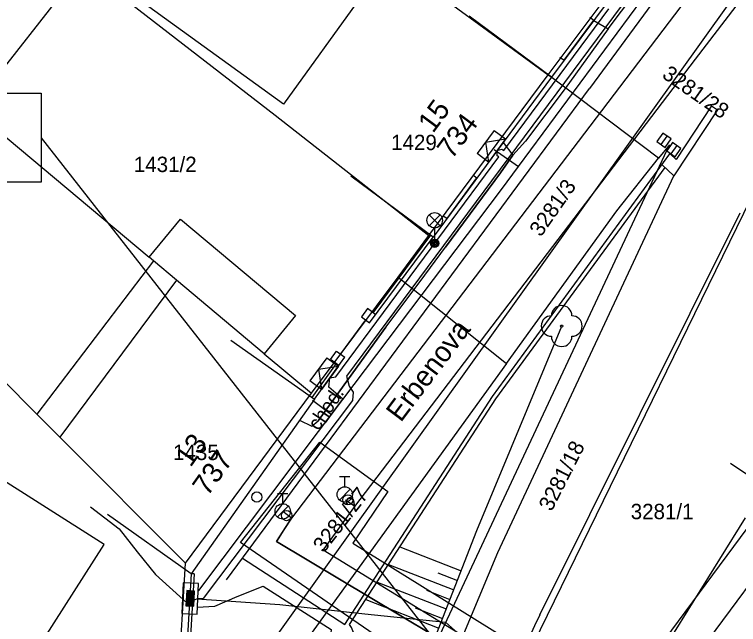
# Model space of a CAD drawing. Extents: x -601580 to 4, y -1204314 to 4.
# Drawn here: x -599697.91 to -599662.55, y -1204091.67 to -1204061.88 of the extents above; entities that cross this region are included whole.
import ezdxf

# ---------------------------------------------------------------- set-up
doc = ezdxf.new("R2010")
doc.units = 0
for name, color, linetype in [('00-EON NN', 7, 'Continuous'), ('00-INNOGY-NTL', 7, 'Continuous'), ('00-KN-HRANICE PARCEL', 7, 'Continuous'), ('00-KN-PARC. CISLA', 7, 'Continuous'), ('00-KN-VNITRNI KRESBA', 7, 'Continuous'), ('00-POLOHOPIS', 7, 'Continuous'), ('00-SITE KOM. KABEL', 7, 'Continuous'), ('00-VAK-KANAL-POTRUBI', 7, 'Continuous'), ('00-VAK-VODA-RAD IGIS', 7, 'Continuous'), ('11-REKONSTRUKCE  VYKOP', 7, 'Continuous'), ('11-REKONSTRUKCE VODOVOD', 7, 'Continuous'), ('11-REKONSTRUKCE VODOVOD POPIS', 7, 'Continuous'), ('Vrstva 22', 7, 'Continuous'), ('Vrstva 27', 7, 'Continuous'), ('Vrstva 28', 7, 'Continuous'), ('Vrstva 33', 7, 'Continuous'), ('Vrstva 6', 7, 'Continuous'), ('Vrstva 8', 7, 'Continuous'), ('Vrstva 9', 7, 'Continuous')]:
    doc.layers.add(name, color=color, linetype=linetype)

# ---------------------------------------------------------------- blocks, each defined once
blk = doc.blocks.new('3.13_30')
at = {"layer": 'Vrstva 22'}
blk.add_circle((0, 0), 0.05, dxfattribs=at)
for centre, start, end in [((0, 0.5), 0, 180), ((-0.5, 0), 90, 270), ((0.5, 0), 270, 90), ((0, -0.5), 180, 0)]:
    blk.add_arc(centre, 0.5, start, end, dxfattribs=at)
blk = doc.blocks.new('6.14A_96')
at = {"layer": 'Vrstva 28'}
blk.add_circle((0, 0), 0.25, dxfattribs=at)
blk = doc.blocks.new('6.14A_98')
at = {"layer": 'Vrstva 28'}
blk.add_circle((0, 0), 0.25, dxfattribs=at)
blk = doc.blocks.new('6.30_156')
at = {"layer": 'Vrstva 27'}
blk.add_line((-0.249, 0), (0.249, 0), dxfattribs=at)
blk.add_lwpolyline([(-0.25, -0.25), (0.25, -0.25), (0.25, 0.25), (-0.25, 0.25)], close=True, dxfattribs=at)
blk = doc.blocks.new('6.30_158')
at = {"layer": 'Vrstva 27'}
blk.add_line((-0.249, 0), (0.249, 0), dxfattribs=at)
blk.add_lwpolyline([(-0.25, -0.25), (0.25, -0.25), (0.25, 0.25), (-0.25, 0.25)], close=True, dxfattribs=at)
blk = doc.blocks.new('6.13_98')
at = {"layer": 'Vrstva 28'}
for p, q in [((-0.25, 0.875), (0.25, 0.875)), ((0, 0.375), (0, 0.875)), ((-0.258, -0.272), (0.272, 0.258))]:
    blk.add_line(p, q, dxfattribs=at)
blk.add_circle((0, 0), 0.375, dxfattribs=at)
blk = doc.blocks.new('6.13_108')
at = {"layer": 'Vrstva 28'}
for p, q in [((-0.25, 0.875), (0.25, 0.875)), ((0, 0.375), (0, 0.875)), ((-0.258, -0.272), (0.272, 0.258))]:
    blk.add_line(p, q, dxfattribs=at)
blk.add_circle((0, 0), 0.375, dxfattribs=at)
blk = doc.blocks.new('6.14A_570')
at = {"layer": 'Vrstva 28'}
blk.add_circle((0, 0), 0.25, dxfattribs=at)
blk = doc.blocks.new('VCHOD_1574')
at = {"layer": 'Vrstva 6'}
blk.add_line((0, 0.25), (0, 0), dxfattribs=at)
blk = doc.blocks.new('VCHOD_1576')
at = {"layer": 'Vrstva 6'}
blk.add_line((0, 0.25), (0, 0), dxfattribs=at)
blk = doc.blocks.new('VCHOD_1578')
at = {"layer": 'Vrstva 6'}
blk.add_line((0.001, 0.25), (0, 0), dxfattribs=at)
blk = doc.blocks.new('VCHOD_1580')
at = {"layer": 'Vrstva 6'}
blk.add_line((0.001, 0.25), (0, 0), dxfattribs=at)
blk = doc.blocks.new('6.560_986')
at = {"layer": 'Vrstva 33'}
for p, q in [((-0.265, 0.86), (0.265, 1.39)), ((-0.265, 1.39), (0.265, 0.86)), ((0, 0.75), (0, 0))]:
    blk.add_line(p, q, dxfattribs=at)
for centre, radius in [((0, 1.125), 0.375), ((0, 0), 0.2), ((0, 0), 0.145), ((0, 0), 0.0876)]:
    blk.add_circle(centre, radius, dxfattribs=at)
blk = doc.blocks.new('NN630')
at = {"layer": 'Vrstva 9'}
for points in [[(-3, -700), (-703, 0)], [(-703, -700), (-703, 0), (697, 0), (697, -700)], [(-3, -700), (697, 0)], [(-703, -700), (697, -700)]]:
    blk.add_lwpolyline(points, dxfattribs=at)
blk = doc.blocks.new('NN620')
at = {"layer": 'Vrstva 8'}
for points in [[(752, 4), (-748, 4)], [(-748, 4), (-748, -746)], [(752, -746), (752, 4)], [(368, -180), (-376, -180)], [(-376, -180), (-376, -558)], [(321, -227), (-329, -227)], [(-329, -227), (-329, -510)], [(274, -274), (-281, -274)], [(-281, -274), (-281, -463)], [(227, -321), (-234, -321)], [(-234, -321), (-234, -416)], [(227, -416), (227, -321)], [(274, -463), (274, -274)], [(321, -510), (321, -227)], [(368, -558), (368, -180)], [(-376, -558), (368, -558)], [(-329, -510), (321, -510)], [(-281, -463), (274, -463)], [(-234, -416), (227, -416)], [(-193, -369), (185, -369)], [(-748, -746), (752, -746)]]:
    blk.add_lwpolyline(points, dxfattribs=at)

msp = doc.modelspace()

# ---------------------------------------------------------------- linework, layer by layer
at = {"layer": '00-EON NN'}
for points in [[(-599639.626, -1204025.602), (-599645.817, -1204035.392), (-599652.109, -1204039.668), (-599681.701, -1204079.546), (-599681.569, -1204080.026), (-599681.369, -1204080.316), (-599681.408, -1204080.723), (-599688.696, -1204090.4), (-599688.958, -1204090.416)], [(-599694.198, -1204085.915), (-599692.801, -1204086.993), (-599691.915, -1204088.112), (-599691.016, -1204089.219), (-599689.488, -1204090.615), (-599688.997, -1204090.416), (-599684.953, -1204090.681), (-599680.794, -1204091.147), (-599676.868, -1204091.546), (-599676.131, -1204092.201), (-599673.418, -1204093.238), (-599670.717, -1204093.39), (-599666.901, -1204094.239), (-599665.577, -1204094.111), (-599664.665, -1204093.295), (-599659.871, -1204086.817), (-599658.138, -1204084.755), (-599656.882, -1204084.361), (-599652.718, -1204084.026), (-599648.742, -1204082.908), (-599647.709, -1204082.187), (-599646.928, -1204081.315), (-599640.793, -1204072.36), (-599631.81, -1204059.488)], [(-599688.933, -1204090.013), (-599688.905, -1204090.012), (-599681.869, -1204080.67), (-599682.557, -1204080.084), (-599682.503, -1204079.619), (-599682.221, -1204079.576), (-599674.254, -1204068.84), (-599674.342, -1204068.777), (-599674.341, -1204068.528), (-599674.11, -1204068.459), (-599674.016, -1204068.519), (-599668.892, -1204061.614)], [(-599688.98, -1204090.818), (-599688.119, -1204090.764), (-599687.029, -1204090.296), (-599685.769, -1204089.786), (-599682.449, -1204091.916), (-599682.679, -1204094.346), (-599685.989, -1204100.256), (-599686.709, -1204102.176), (-599685.549, -1204105.356), (-599681.599, -1204112.686), (-599681.029, -1204113.676), (-599683.189, -1204118.196), (-599686.169, -1204122.426), (-599688.269, -1204125.756), (-599689.539, -1204127.706), (-599690.236, -1204128.516)]]:
    msp.add_lwpolyline(points, dxfattribs=at)
at = {"layer": '00-INNOGY-NTL'}
for p, q in [((-599674.49, -1204068.476), (-599673.3, -1204069.306)), ((-599683.36, -1204080.716), (-599682.42, -1204081.416))]:
    msp.add_line(p, q, dxfattribs=at)
msp.add_lwpolyline([(-599682.72, -1204081.816), (-599682.42, -1204081.416), (-599674.13, -1204070.426), (-599673.3, -1204069.306), (-599665.47, -1204058.716), (-599665.32, -1204058.516), (-599662.75, -1204055.006), (-599657.15, -1204047.396), (-599655.19, -1204044.816), (-599652.98, -1204041.906), (-599651.76, -1204040.706), (-599647.79, -1204037.416), (-599645.17, -1204035.496), (-599639.63, -1204026.376), (-599634.03, -1204017.786), (-599631.55, -1204013.466), (-599631.94, -1204011.566), (-599632.76, -1204007.646), (-599632.25, -1204006.826)], dxfattribs=at)
at = {"layer": '00-KN-HRANICE PARCEL'}
for p, q in [((-599671.839, -1204064.836), (-599666.049, -1204057.046)), ((-599699.999, -1204066.486), (-599694.549, -1204059.546)), ((-599677.669, -1204072.676), (-599671.839, -1204064.836)), ((-599666.459, -1204068.906), (-599671.839, -1204064.836)), ((-599679.179, -1204074.716), (-599677.669, -1204072.676)), ((-599683.399, -1204080.376), (-599679.179, -1204074.716)), ((-599679.179, -1204074.716), (-599673.889, -1204078.926)), ((-599673.889, -1204078.926), (-599689.059, -1204099.876)), ((-599689.559, -1204088.666), (-599683.399, -1204080.376)), ((-599689.999, -1204096.046), (-599689.559, -1204088.666))]:
    msp.add_line(p, q, dxfattribs=at)
for points in [[(-599636.049, -1204047.406), (-599635.949, -1204051.736), (-599644.069, -1204062.596), (-599673.189, -1204101.876)], [(-599649.409, -1204047.976), (-599652.029, -1204051.736), (-599659.239, -1204065.306), (-599673.599, -1204094.726), (-599674.609, -1204097.966), (-599674.529, -1204100.136), (-599673.189, -1204101.876)], [(-599688.889, -1204052.336), (-599679.639, -1204059.116), (-599671.839, -1204064.836)], [(-599694.549, -1204059.546), (-599685.179, -1204066.806), (-599677.669, -1204072.676)], [(-599699.999, -1204066.486), (-599691.339, -1204073.736), (-599689.809, -1204071.876), (-599684.189, -1204076.586), (-599685.709, -1204078.446), (-599683.399, -1204080.376)], [(-599681.199, -1204112.696), (-599680.759, -1204102.996), (-599680.089, -1204099.296), (-599678.939, -1204096.036), (-599665.929, -1204068.246), (-599666.459, -1204068.906)], [(-599673.889, -1204078.926), (-599668.489, -1204071.466), (-599666.459, -1204068.906)], [(-599719.189, -1204115.216), (-599709.459, -1204100.036), (-599706.239, -1204102.076), (-599702.999, -1204097.036), (-599700.489, -1204098.646), (-599693.529, -1204087.766), (-599708.169, -1204078.466), (-599705.049, -1204073.146)], [(-599705.049, -1204073.146), (-599702.049, -1204076.146), (-599696.809, -1204081.396), (-599695.699, -1204082.516), (-599689.559, -1204088.666)]]:
    msp.add_lwpolyline(points, dxfattribs=at)
at = {"layer": '00-KN-VNITRNI KRESBA'}
for p, q in [((-599680.959, -1204060.966), (-599684.779, -1204066.256)), ((-599684.779, -1204066.256), (-599691.639, -1204061.296)), ((-599691.119, -1204073.916), (-599691.339, -1204073.736)), ((-599691.119, -1204073.916), (-599696.809, -1204081.396)), ((-599689.999, -1204074.856), (-599691.119, -1204073.916)), ((-599689.999, -1204074.856), (-599695.699, -1204082.516)), ((-599685.709, -1204078.446), (-599689.999, -1204074.856))]:
    msp.add_line(p, q, dxfattribs=at)
at = {"layer": '00-POLOHOPIS'}
for p, q in [((-599652.143, -1204041.47), (-599669.835, -1204065.49)), ((-599671.072, -1204064.114), (-599669.618, -1204062.167)), ((-599687.554, -1204089.492), (-599669.835, -1204065.49)), ((-599663.864, -1204066.349), (-599665.6, -1204068.965)), ((-599663.864, -1204066.349), (-599663.573, -1204066.543)), ((-599663.573, -1204066.543), (-599665.704, -1204069.755)), ((-599674.57, -1204080.531), (-599665.898, -1204068.695)), ((-599665.6, -1204068.965), (-599665.895, -1204068.691)), ((-599665.704, -1204069.755), (-599666.282, -1204069.219)), ((-599674.406, -1204080.645), (-599666.134, -1204069.356)), ((-599676.787, -1204071.84), (-599675.325, -1204069.862)), ((-599674.3, -1204088.147), (-599665.704, -1204069.755)), ((-599672.249, -1204091.186), (-599662.47, -1204071.566)), ((-599680.565, -1204076.942), (-599677.458, -1204072.749)), ((-599680.388, -1204076.451), (-599677.579, -1204072.66)), ((-599680.669, -1204076.243), (-599680.967, -1204076.644)), ((-599680.267, -1204076.54), (-599680.669, -1204076.243)), ((-599680.967, -1204076.644), (-599680.565, -1204076.942)), ((-599680.765, -1204076.798), (-599681.982, -1204078.456)), ((-599675.333, -1204087.076), (-599671.187, -1204077.094)), ((-599682.47, -1204078.72), (-599682.178, -1204078.315)), ((-599682.178, -1204078.315), (-599681.772, -1204078.607)), ((-599683.256, -1204080.666), (-599681.772, -1204078.607)), ((-599682.064, -1204079.013), (-599682.47, -1204078.72)), ((-599683.378, -1204080.578), (-599682.186, -1204078.925)), ((-599681.783, -1204091.666), (-599674.57, -1204080.531)), ((-599681.545, -1204091.666), (-599674.406, -1204080.645)), ((-599662.94, -1204083.789), (-599661.219, -1204084.963)), ((-599670.508, -1204099.782), (-599662.217, -1204086.457)), ((-599681.947, -1204104.072), (-599675.333, -1204087.076)), ((-599679.091, -1204087.879), (-599676.099, -1204089.043)), ((-599678.081, -1204097.124), (-599674.3, -1204088.147)), ((-599686.773, -1204088.434), (-599681.783, -1204091.666)), ((-599679.647, -1204088.736), (-599676.461, -1204089.975)), ((-599689.286, -1204089.184), (-599689.642, -1204095.249)), ((-599689.136, -1204089.193), (-599689.492, -1204095.257)), ((-599689.136, -1204089.193), (-599689.286, -1204089.184)), ((-599677.231, -1204089.139), (-599676.28, -1204089.509)), ((-599680.202, -1204089.593), (-599676.824, -1204090.907)), ((-599677.786, -1204089.996), (-599676.643, -1204090.441)), ((-599680.757, -1204090.45), (-599677.187, -1204091.839)), ((-599678.341, -1204090.853), (-599677.005, -1204091.373))]:
    msp.add_line(p, q, dxfattribs=at)
for points in [[(-599669.502, -1204054.598), (-599665.948, -1204057.252), (-599671.688, -1204064.939), (-599675.709, -1204061.968)], [(-599675.709, -1204061.968), (-599671.688, -1204064.939), (-599677.458, -1204072.749), (-599681.479, -1204069.778)], [(-599687.337, -1204077.777), (-599683.256, -1204080.666), (-599689.286, -1204089.184), (-599693.367, -1204086.295)]]:
    msp.add_lwpolyline(points, dxfattribs=at)
for centre, radius, start, end in [((-599652.673, -1204100.946), 21.875, 153.5006, 178.4328), ((-599683.58, -1204092.909), 2.385, 325.56, 31.4145)]:
    msp.add_arc(centre, radius, start, end, dxfattribs=at)
at = {"layer": '00-SITE KOM. KABEL'}
for points in [[(-599668.919, -1204062.586), (-599666.309, -1204059.126), (-599665.059, -1204057.316), (-599663.769, -1204055.636)], [(-599669.609, -1204062.176), (-599668.919, -1204062.586)], [(-599668.919, -1204062.586), (-599671.019, -1204065.496), (-599672.959, -1204068.076), (-599673.579, -1204068.756)], [(-599668.919, -1204062.586), (-599671.019, -1204065.496)], [(-599672.959, -1204068.076), (-599673.579, -1204068.756), (-599674.179, -1204069.616)], [(-599674.039, -1204068.136), (-599673.579, -1204068.756)], [(-599683.989, -1204081.696), (-599683.389, -1204081.976), (-599683.079, -1204081.716), (-599679.779, -1204077.156), (-599678.099, -1204074.916), (-599676.859, -1204073.246), (-599674.179, -1204069.616), (-599673.579, -1204068.756)], [(-599674.179, -1204069.616), (-599676.859, -1204073.246)], [(-599679.779, -1204077.156), (-599683.079, -1204081.716)]]:
    msp.add_lwpolyline(points, dxfattribs=at)
at = {"layer": '00-VAK-KANAL-POTRUBI'}
msp.add_lwpolyline([(-599650.415, -1204043.708), (-599675.722, -1204079.089), (-599688.768, -1204097.329)], dxfattribs=at)
at = {"layer": '00-VAK-VODA-RAD IGIS'}
for points in [[(-599623.788, -1204001.568), (-599633.812, -1204019.37), (-599644.963, -1204034.808), (-599652.205, -1204044.164), (-599669.243, -1204066.594), (-599684.387, -1204086.47)], [(-599681.29, -1204085.896), (-599664.657, -1204064.072), (-599655.799, -1204052.518), (-599626.628, -1204013.348), (-599623.659, -1204008.971)], [(-599663.524, -1204099.879), (-599682.842, -1204088.042), (-599681.29, -1204085.896)], [(-599681.29, -1204085.896), (-599681.742, -1204085.601)], [(-599684.387, -1204086.47), (-599684.811, -1204086.143)], [(-599664.486, -1204102.069), (-599665.611, -1204101.141), (-599675.958, -1204093.076), (-599685.11, -1204087.611), (-599684.387, -1204086.47)]]:
    msp.add_lwpolyline(points, dxfattribs=at)
at = {"layer": '11-REKONSTRUKCE  VYKOP'}
msp.add_lwpolyline([(-599682.996, -1204082.766), (-599679.677, -1204085.172), (-599681.392, -1204087.689), (-599662.089, -1204099.691), (-599664.356, -1204103.148), (-599686.868, -1204087.661), (-599682.996, -1204082.766)], dxfattribs=at)
at = {"layer": '11-REKONSTRUKCE VODOVOD'}
msp.add_lwpolyline([(-599684.387, -1204086.47), (-599684.749, -1204087.04), (-599685.11, -1204087.611), (-599675.958, -1204093.076), (-599664.486, -1204102.069)], dxfattribs=at)
at = {"layer": '11-REKONSTRUKCE VODOVOD POPIS'}
msp.add_line((-599696.602, -1204067.898), (-599677.655, -1204092.086), dxfattribs=at)
msp.add_lwpolyline([(-599720.278, -1204065.731), (-599696.602, -1204065.731), (-599696.602, -1204070.066), (-599720.278, -1204070.066)], close=True, dxfattribs=at)

# ---------------------------------------------------------------- block references
at = {"layer": '00-EON NN'}
for name, p, xscale, yscale, rotation in [('NN630', (-599674.341, -1204068.528), 0.001, 0.001, -126.45685548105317), ('NN630', (-599682.503, -1204079.619), 0.0010000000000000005, 0.0010000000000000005, -125.7817332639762), ('NN620', (-599688.959, -1204090.416), 0.001, 0.0010000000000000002, -93.05850273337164)]:
    msp.add_blockref(name, p, dxfattribs=dict(at, xscale=xscale, yscale=yscale, rotation=rotation))
at = {"layer": '00-POLOHOPIS'}
for name, p, xscale, yscale, rotation in [('VCHOD_1580', (-599669.618, -1204062.167), 0.9999993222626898, 0.99999932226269, 53.24797684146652), ('VCHOD_1578', (-599671.072, -1204064.114), 0.9999993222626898, 0.99999932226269, 53.24797684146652), ('6.30_158', (-599666.197, -1204068.021), 1.00000155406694, 1.0000015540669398, -125.52983090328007), ('6.30_156', (-599665.71, -1204068.48), 1.00000155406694, 1.0000015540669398, -125.52983090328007), ('VCHOD_1576', (-599675.325, -1204069.862), 0.99999837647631, 0.99999837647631, 53.53079359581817), ('VCHOD_1574', (-599676.787, -1204071.84), 0.99999837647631, 0.99999837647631, 53.53079359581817)]:
    msp.add_blockref(name, p, dxfattribs=dict(at, xscale=xscale, yscale=yscale, rotation=rotation))
for name, p in [('6.560_986', (-599677.39, -1204073.055)), ('6.13_98', (-599681.78, -1204085.317)), ('6.13_108', (-599684.811, -1204086.143)), ('6.14A_570', (-599684.618, -1204086.347))]:
    msp.add_blockref(name, p, dxfattribs=at)
for name, p, rotation in [('3.13_30', (-599671.187, -1204077.094), 180), ('6.14A_98', (-599686.073, -1204085.442), -90.00000000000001), ('6.14A_96', (-599681.632, -1204085.58), -90.00000000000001)]:
    msp.add_blockref(name, p, dxfattribs=dict(at, rotation=rotation))

# ---------------------------------------------------------------- texts
at = {"layer": '00-KN-PARC. CISLA'}
for s, rotation, p in [('3281/28', 325, (-599666.334, -1204064.934)), ('3281/3', 55, (-599672.204, -1204072.781)), ('3281/18', 63, (-599671.681, -1204086.184)), ('3281/27', 52, (-599682.806, -1204088.204))]:
    msp.add_text(s, height=0.75, rotation=rotation, dxfattribs=at).set_placement(p)
for s, p in [('1429', (-599679.515, -1204068.506)), ('1431/2', (-599692.08, -1204069.576)), ('1435', (-599690.165, -1204083.636)), ('3281/1', (-599667.816, -1204086.523))]:
    msp.add_text(s, height=0.75, dxfattribs=at).set_placement(p)
at = {"layer": '00-POLOHOPIS'}
for s, height, rotation, p in [('15', 1, 53.5431, (-599677.471, -1204067.718)), ('734', 1, 53.5431, (-599676.547, -1204068.991)), ('Erbenova', 1, 52.9451, (-599679.042, -1204081.831)), ('chod.', 0.7, 55.8533, (-599683.061, -1204082.242)), ('13', 1, 54.7048, (-599689.311, -1204084.026)), ('737', 1, 54.7048, (-599688.476, -1204085.444))]:
    msp.add_text(s, height=height, rotation=rotation, dxfattribs=at).set_placement(p)

doc.saveas('drawing.dxf')
